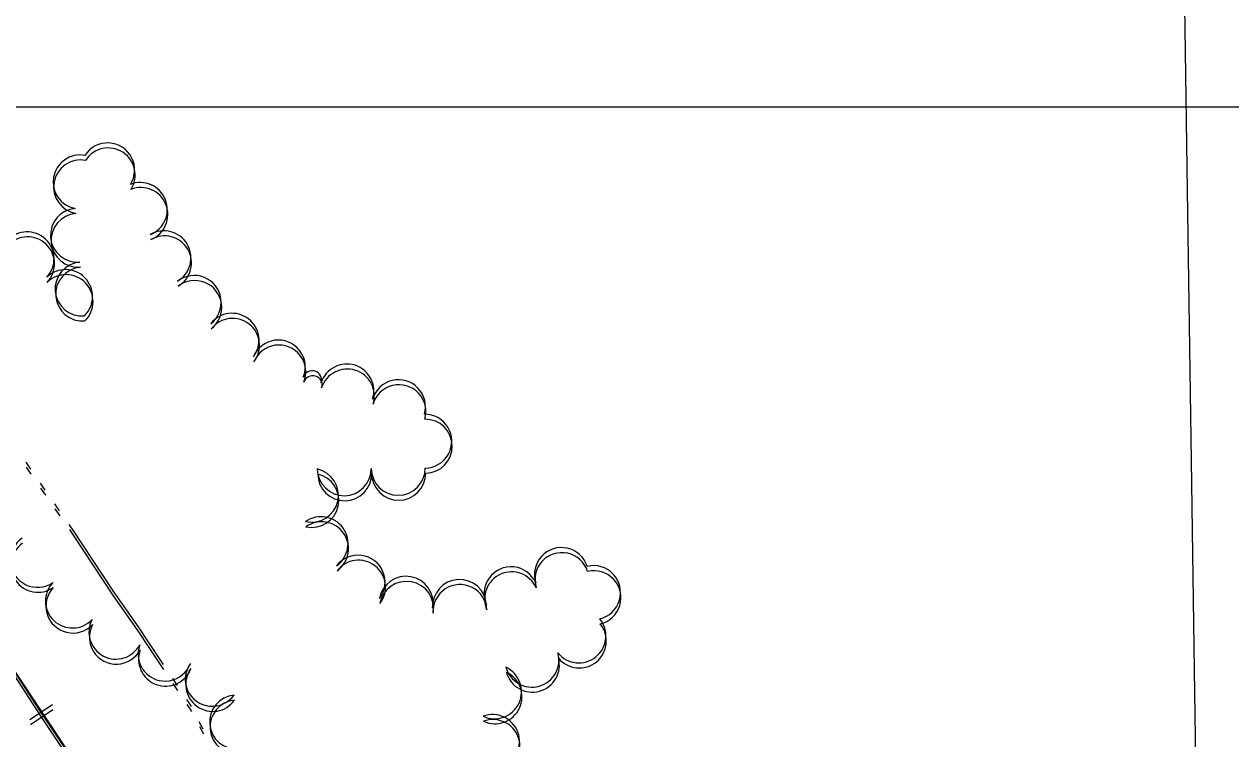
# Model space of a CAD drawing. Extents: x -25029 to 2274964, y -81170 to 687028.
# Drawn here: x 13405.4 to 13852.6, y -64982.7 to -64717.7 of the extents above; entities that cross this region are included whole.
import ezdxf

# ---------------------------------------------------------------- set-up
doc = ezdxf.new("R2010")
doc.units = 0
for name, color, linetype in [('60', 7, 'Continuous'), ('81911BEA - RW_X_Fee_RW', 7, 'Continuous'), ('RD_X_RR_1', 7, 'Continuous'), ('RR', 7, 'Continuous'), ('TREES', 7, 'Continuous'), ('WATER', 7, 'Continuous')]:
    doc.layers.add(name, color=color, linetype=linetype)

msp = doc.modelspace()

# ---------------------------------------------------------------- linework, layer by layer
at = {"layer": '60'}
msp.add_lwpolyline([(10251.64, -64748.36), (15251.64, -64748.36), (15251.64, -68748.36), (10251.64, -68748.36)], close=True, dxfattribs=at)
at = {"layer": '81911BEA - RW_X_Fee_RW'}
msp.add_lwpolyline([(13830.99, -64411.63), (13832.6, -64521.17), (13834.42, -64645.37), (13835.51, -64719.38), (13836.39, -64779.39), (13837.85, -64879.41), (13838.99, -64957.02), (13840.46, -65057.04), (13840.75, -65077.04), (13841.63, -65137.05), (13842.77, -65214.34), (13843.77, -65282.47)], dxfattribs=at)
at = {"layer": 'RD_X_RR_1'}
msp.add_lwpolyline([(13650.89, -65276.88), (13613.56, -65236.16), (13569.46, -65184.81), (13533.92, -65141.67), (13506.91, -65107.61), (13484.76, -65078.34), (13465.97, -65052.42), (13455.91, -65037.69), (13422.64, -64988.59), (13381.48, -64926.75), (13343.07, -64867.71), (13301.98, -64803.91), (13257.48, -64735.12), (13212.37, -64664.84), (13177.91, -64612.41), (13123.57, -64530.24), (13071.31, -64454.32), (13036.04, -64402.59), (12988.85, -64338.19), (12940.83, -64274.98), (12892.91, -64213.71)], dxfattribs=at)
at = {"layer": 'RR'}
for p, q in [((13415.89, -64970.03), (13407.57, -64975.59)), ((13416.06, -64971.88), (13407.74, -64977.44))]:
    msp.add_line(p, q, dxfattribs=at)
for points in [[(13652.33, -65278.33), (13602.17, -65222.44), (13567.32, -65181.46), (13530.09, -65136.15), (13503.76, -65102.05), (13481.15, -65072.18), (13457.55, -65040.43), (13433.47, -65005.33), (13411.29, -64972.16), (13388.29, -64936.84), (13358.48, -64891.61), (13318.29, -64827.82), (13265.49, -64746.52)], [(13652.47, -65280.21), (13602.31, -65224.32), (13567.47, -65183.33), (13530.24, -65138.02), (13503.92, -65103.92), (13481.31, -65074.04), (13457.71, -65042.29), (13433.64, -65007.19), (13411.46, -64974.01), (13388.47, -64938.69), (13358.66, -64893.46), (13318.48, -64829.66), (13265.69, -64748.36)]]:
    msp.add_lwpolyline(points, dxfattribs=at)
at = {"layer": 'TREES'}
for centre, radius, start, end in [((13436.38, -64771.74), 10, 327.3579, 147.3579), ((13436.57, -64773.6), 10, 327.3509, 147.3509), ((13426.15, -64776.18), 10, 79.5822, 259.5822), ((13426.34, -64778.04), 10, 79.5752, 259.5752), ((13448.49, -64786.43), 10, 291.6868, 111.6868), ((13448.68, -64788.29), 10, 291.6798, 111.6798), ((13425.21, -64795.98), 10, 94.9778, 274.9778), ((13425.4, -64797.84), 10, 94.9708, 274.9708), ((13406.51, -64804.7), 10, 316.7138, 136.7138), ((13406.7, -64806.56), 10, 316.7068, 136.7068), ((13457.24, -64804.35), 10, 300.3706, 120.3706), ((13457.43, -64806.21), 10, 300.3636, 120.3636), ((13426.92, -64815.91), 10, 94.8268, 274.8268), ((13420.78, -64818.71), 10, 314.2975, 134.2975), ((13420.96, -64820.57), 10, 314.2905, 134.2905), ((13427.11, -64817.77), 10, 94.8198, 274.8198), ((13468.44, -64820.87), 10, 307.8769, 127.8769), ((13468.63, -64822.73), 10, 307.8699, 127.8699), ((13482.47, -64834.9), 10, 322.1281, 142.1281), ((13482.66, -64836.77), 10, 322.1211, 142.1211), ((13499.63, -64844.81), 10, 337.8401, 157.8401), ((13499.81, -64846.68), 10, 337.8331, 157.8331), ((13512.19, -64849.63), 3.46, 342.3676, 162.3676), ((13525.01, -64853.71), 10, 342.3676, 162.3676), ((13525.2, -64855.58), 10, 342.3606, 162.3606), ((13512.37, -64851.5), 3.46, 342.3606, 162.3606), ((13544.15, -64859.52), 10, 343.8342, 163.8342), ((13544.33, -64861.39), 10, 343.8272, 163.8272), ((13553.9, -64872.3), 10, 270.8563, 90.8563), ((13554.08, -64874.18), 10, 270.8493, 90.8493), ((13544.05, -64882.35), 10, 180.2708, 0.2708), ((13511.88, -64892.38), 10, 257.4225, 77.4225), ((13512.05, -64894.25), 10, 257.4155, 77.4155), ((13524.05, -64882.51), 10, 180.6442, 0.6442), ((13524.23, -64884.38), 10, 180.6372, 0.6372), ((13544.23, -64884.22), 10, 180.2638, 0.2638), ((13515.46, -64910.31), 10, 305.2127, 125.2127), ((13515.64, -64912.18), 10, 305.2057, 125.2057), ((13410.37, -64916.48), 10, 124.6784, 304.6784), ((13410.55, -64918.33), 10, 124.6714, 304.6714), ((13604.54, -64921.75), 10, 17.6057, 197.6057), ((13529.18, -64924.55), 10, 322.6115, 142.6115), ((13529.35, -64926.43), 10, 322.6045, 142.6045), ((13604.72, -64923.63), 10, 17.5987, 197.5987), ((13546.96, -64932.39), 10, 349.8325, 169.8325), ((13585.89, -64928.88), 10, 24.2211, 204.2211), ((13586.07, -64930.76), 10, 24.2141, 204.2141), ((13616.42, -64928.45), 10, 283.5437, 103.5437), ((13616.59, -64930.33), 10, 283.5367, 103.5367), ((13423.33, -64931.57), 10, 136.5795, 316.5795), ((13423.5, -64933.43), 10, 136.5725, 316.5725), ((13547.14, -64934.27), 10, 349.8255, 169.8255), ((13566.79, -64933.57), 10, 3.3642, 183.3642), ((13566.96, -64935.45), 10, 3.3572, 183.3572), ((13439.44, -64943.1), 10, 152.2603, 332.2603), ((13439.61, -64944.96), 10, 152.2533, 332.2533), ((13611, -64944.48), 10, 219.1461, 39.1461), ((13611.17, -64946.37), 10, 219.139, 39.139), ((13457.66, -64951.25), 10, 159.5168, 339.5168), ((13457.83, -64953.12), 10, 159.5098, 339.5098), ((13593.61, -64953.47), 10, 195.4818, 15.4818), ((13593.78, -64955.35), 10, 195.4748, 15.4748), ((13475.14, -64960.6), 10, 144.2154, 324.2154), ((13475.31, -64962.47), 10, 144.2084, 324.2084), ((13579.75, -64965.2), 10, 245.0459, 65.0459), ((13579.92, -64967.08), 10, 245.0389, 65.0389), ((13484.15, -64976.41), 10, 95.1447, 275.1447), ((13484.31, -64978.28), 10, 95.1377, 275.1377), ((13579.01, -64983.65), 10, 290.3408, 110.3408), ((13579.18, -64985.52), 10, 290.3338, 110.3338)]:
    msp.add_arc(centre, radius, start, end, dxfattribs=at)
at = {"layer": 'WATER'}
for p, q in [((13406, -64880.14), (13407.77, -64882.71)), ((13406.18, -64881.99), (13407.95, -64884.56)), ((13411.33, -64887.84), (13413.11, -64890.41)), ((13411.51, -64889.69), (13413.29, -64892.26)), ((13416.67, -64895.55), (13418.45, -64898.12)), ((13416.85, -64897.4), (13418.63, -64899.97)), ((13460.4, -64960.28), (13462.13, -64962.88)), ((13460.57, -64962.14), (13462.3, -64964.74)), ((13470.22, -64976.23), (13471.7, -64978.98)), ((13470.39, -64978.09), (13471.87, -64980.84))]:
    msp.add_line(p, q, dxfattribs=at)
for points in [[(13422.01, -64903.25), (13423.17, -64904.92), (13438.3, -64927.75), (13447.93, -64941.5), (13450.96, -64946.17), (13456.92, -64955.09)], [(13422.19, -64905.11), (13423.35, -64906.78), (13438.48, -64929.61), (13448.11, -64943.36), (13451.14, -64948.03), (13457.1, -64956.95)], [(13465.6, -64968.08), (13466.92, -64970.05), (13467.28, -64970.72)], [(13465.77, -64969.94), (13467.09, -64971.91), (13467.45, -64972.58)]]:
    msp.add_lwpolyline(points, dxfattribs=at)

doc.saveas('drawing.dxf')
